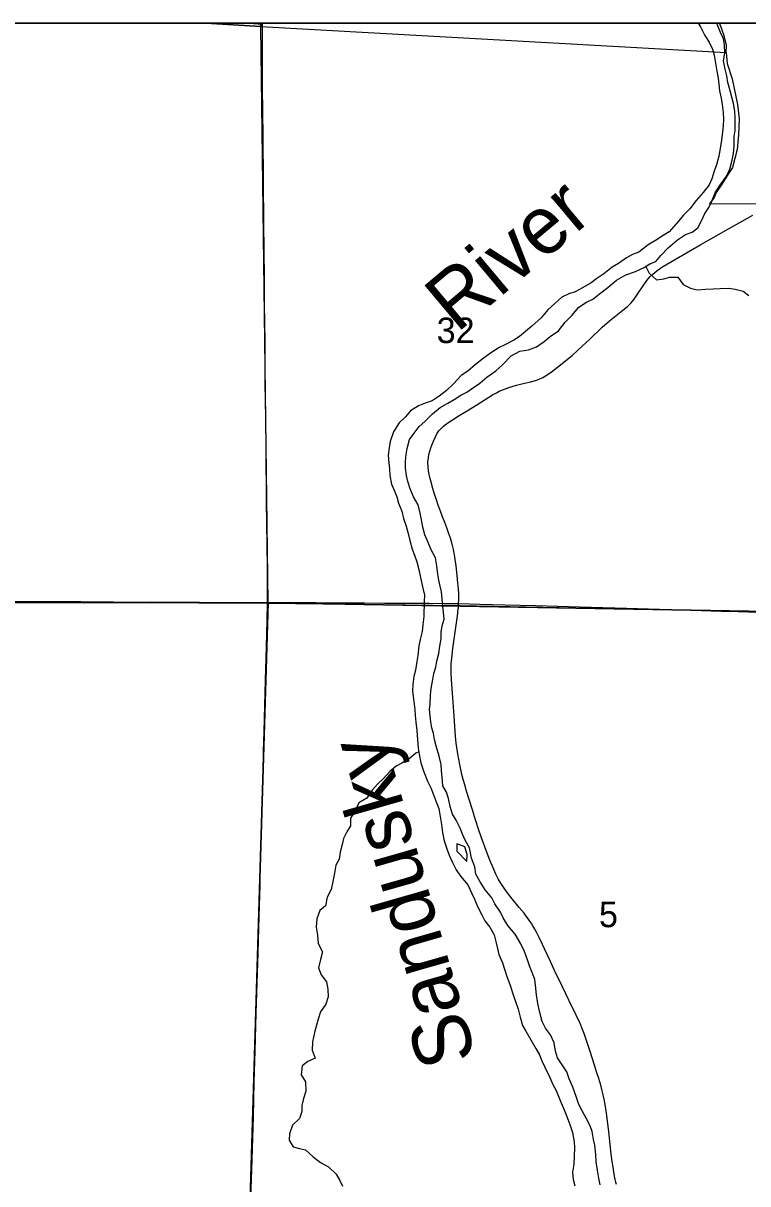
# Model space of a CAD drawing. Extents: x 0 to 34, y 0 to 22.
# Drawn here: x 5.845 to 6.439, y 19.948 to 20.9 of the extents above; entities that cross this region are included whole.
import ezdxf

# ---------------------------------------------------------------- set-up
doc = ezdxf.new("R2010")
doc.units = 0
for name, color, linetype in [('GM_X_County', 7, 'Continuous'), ('GM_X_County_Road', 7, 'Continuous'), ('GM_X_Major_River', 7, 'Continuous'), ('GM_X_Major_River_Text', 7, 'Continuous'), ('GM_X_Minor_River', 7, 'Continuous'), ('GM_X_Section', 7, 'Continuous'), ('GM_X_Section_Text', 7, 'Continuous'), ('GM_X_State_Route', 7, 'Continuous'), ('GM_X_Township', 7, 'Continuous'), ('GM_X_Township_Road', 7, 'Continuous'), ('SH_Data', 7, 'Continuous')]:
    doc.layers.add(name, color=color, linetype=linetype)

msp = doc.modelspace()

# ---------------------------------------------------------------- linework, layer by layer
at = {"layer": 'GM_X_County'}
msp.add_lwpolyline([(9.4, 14.3965), (9.4, 20.9), (2.6, 20.9), (2.6, 14.40919)], dxfattribs=at)
at = {"layer": 'GM_X_County_Road'}
for points in [[(6.0298, 20.9), (6.03049, 20.89995), (6.04131, 20.89926)], [(6.20224, 20.42411), (6.20228, 20.42703), (6.20235, 20.43197), (6.20212, 20.43659), (6.20169, 20.44092), (6.20107, 20.44709), (6.20015, 20.45511), (6.19946, 20.46033), (6.19886, 20.464), (6.19797, 20.46855), (6.19664, 20.47396), (6.1955, 20.47781), (6.19399, 20.4822), (6.19249, 20.48628), (6.19086, 20.49064), (6.18909, 20.49528), (6.18735, 20.49994), (6.18554, 20.50491), (6.184, 20.50932), (6.18255, 20.51375), (6.18106, 20.5185), (6.17965, 20.52361), (6.17866, 20.52754), (6.17791, 20.53122), (6.17725, 20.5355), (6.17708, 20.54052), (6.17741, 20.54348), (6.17782, 20.54628), (6.17856, 20.54907), (6.17938, 20.55171), (6.18028, 20.55401), (6.1816, 20.55738), (6.18324, 20.561), (6.18448, 20.56339), (6.18612, 20.56585), (6.18809, 20.56808), (6.1899, 20.56968), (6.19229, 20.57161), (6.19496, 20.5734), (6.19846, 20.57568), (6.20122, 20.57748), (6.20869, 20.58195), (6.21713, 20.58719), (6.23007, 20.59517), (6.23332, 20.59702), (6.23537, 20.59819), (6.23768, 20.59918), (6.23998, 20.60008), (6.2433, 20.60136), (6.24985, 20.60321), (6.25634, 20.60485), (6.26136, 20.60601), (6.26605, 20.60732), (6.26884, 20.60831), (6.27123, 20.60955), (6.27353, 20.61094), (6.27805, 20.61399), (6.2834, 20.61805), (6.2955, 20.62762), (6.30366, 20.63521), (6.30948, 20.64074), (6.32004, 20.65073), (6.32599, 20.65598), (6.33704, 20.66465), (6.3408, 20.66786), (6.34365, 20.67067), (6.3462, 20.67373), (6.34898, 20.67778), (6.35405, 20.68559), (6.35666, 20.68911), (6.35913, 20.69194), (6.3616, 20.69434), (6.36475, 20.69693), (6.36905, 20.70004), (6.40095, 20.71867), (6.4237, 20.73147), (6.44351, 20.74256)], [(5.50962, 20.42766), (5.53065, 20.42753), (5.55521, 20.4274), (5.59593, 20.42742), (5.60867, 20.42735), (5.62328, 20.42724), (5.66089, 20.42704), (5.71465, 20.42679), (5.75351, 20.42636), (5.78831, 20.42617), (5.85378, 20.42594), (5.87677, 20.42586), (5.88827, 20.42583), (5.89231, 20.42586), (5.90505, 20.4257), (5.91904, 20.42558), (5.93365, 20.4254), (5.9495, 20.42549), (5.9641, 20.42533), (5.98989, 20.42519), (6.00108, 20.42498), (6.014, 20.42501), (6.03412, 20.42506), (6.04558, 20.42512)], [(6.04558, 20.42512), (6.0541, 20.42507), (6.08269, 20.42492), (6.08513, 20.4249), (6.09947, 20.42482), (6.11407, 20.42476), (6.12525, 20.42467), (6.14137, 20.42456), (6.15131, 20.42448), (6.15783, 20.42445), (6.16809, 20.42445), (6.17803, 20.42442), (6.19041, 20.42427), (6.20145, 20.42413), (6.20224, 20.42411)], [(6.20224, 20.42411), (6.21934, 20.4237), (6.24046, 20.42312), (6.26527, 20.4225), (6.3013, 20.42154), (6.33982, 20.42037), (6.37616, 20.41918), (6.41779, 20.41804), (6.43145, 20.41757), (6.45723, 20.41673)]]:
    msp.add_lwpolyline(points, dxfattribs=at)
at = {"layer": 'GM_X_Major_River'}
for points in [[(6.39879, 20.9), (6.40074, 20.89691), (6.40429, 20.89006), (6.40767, 20.88453), (6.41047, 20.87863), (6.41177, 20.87388), (6.41323, 20.86571), (6.41414, 20.86058), (6.41505, 20.85488), (6.41578, 20.84975), (6.41631, 20.84462), (6.4176, 20.83854), (6.41852, 20.83322), (6.41923, 20.82677), (6.41939, 20.82145), (6.41916, 20.81576), (6.41875, 20.81101), (6.41795, 20.80419), (6.41677, 20.79717), (6.41559, 20.79091), (6.41384, 20.7839), (6.41192, 20.77879), (6.40998, 20.77253), (6.40787, 20.76761), (6.40272, 20.76119), (6.39699, 20.75458), (6.39183, 20.74778), (6.38669, 20.74268), (6.38249, 20.73777), (6.37486, 20.72908), (6.36991, 20.72589), (6.36364, 20.72194), (6.35774, 20.71818), (6.34994, 20.71215), (6.345, 20.71028), (6.33987, 20.70765), (6.3334, 20.70294), (6.32827, 20.69994), (6.32142, 20.69447), (6.31571, 20.69071), (6.31096, 20.68713), (6.30373, 20.683), (6.29784, 20.67962), (6.29253, 20.67813), (6.28702, 20.67531), (6.28111, 20.67022), (6.2754, 20.66494), (6.26986, 20.65852), (6.26224, 20.65154), (6.25748, 20.6474), (6.25215, 20.64306), (6.2474, 20.64005), (6.24056, 20.63668), (6.23505, 20.63386), (6.22725, 20.62859), (6.2223, 20.6252), (6.21621, 20.6203), (6.20993, 20.61484), (6.20422, 20.61107), (6.19812, 20.60428), (6.1924, 20.5988), (6.18631, 20.59428), (6.18042, 20.59033), (6.17472, 20.58847), (6.16941, 20.58622), (6.16275, 20.58228), (6.15874, 20.57736), (6.15341, 20.57227), (6.14882, 20.56489), (6.14612, 20.55713), (6.14513, 20.55182), (6.14434, 20.54594), (6.14487, 20.53967), (6.14541, 20.53454), (6.14594, 20.52922), (6.14722, 20.52219), (6.14927, 20.51725), (6.15151, 20.51154), (6.15299, 20.50659), (6.1556, 20.49993), (6.15708, 20.49404), (6.15913, 20.48757), (6.16079, 20.48168), (6.16208, 20.47598), (6.16412, 20.46875), (6.16617, 20.4638), (6.16784, 20.45848)], [(6.18993, 20.41716), (6.18921, 20.4221), (6.18886, 20.42779), (6.18833, 20.43368), (6.18723, 20.43843), (6.18612, 20.44338), (6.1852, 20.44813), (6.1843, 20.45515), (6.1832, 20.46162), (6.17965, 20.46809), (6.17722, 20.47418), (6.17442, 20.48046), (6.17276, 20.48673), (6.17166, 20.49282), (6.17075, 20.49833), (6.16908, 20.50517), (6.16534, 20.51165), (6.16254, 20.51812), (6.16049, 20.5242), (6.15939, 20.52915), (6.15867, 20.53522), (6.1587, 20.54092), (6.15912, 20.54642), (6.16009, 20.55135), (6.16203, 20.55855), (6.16567, 20.56385), (6.16987, 20.56933), (6.17463, 20.57347), (6.18073, 20.5797), (6.18701, 20.58498), (6.19347, 20.58855), (6.19861, 20.59137), (6.20393, 20.59494), (6.20887, 20.59757), (6.21458, 20.60133), (6.21971, 20.60491), (6.22543, 20.60981), (6.23266, 20.61508), (6.23818, 20.6198), (6.24523, 20.62735), (6.25246, 20.6311), (6.25947, 20.6322), (6.26611, 20.63463), (6.27239, 20.63896), (6.27734, 20.6431), (6.28419, 20.64781), (6.28973, 20.6548), (6.29507, 20.66027), (6.30098, 20.66726), (6.30726, 20.67121), (6.31239, 20.67384), (6.31772, 20.67798), (6.32457, 20.68326), (6.3318, 20.68929), (6.33941, 20.69361), (6.34738, 20.69641), (6.35441, 20.69959), (6.35916, 20.7026), (6.3641, 20.70466), (6.36811, 20.70957), (6.37421, 20.7158), (6.38182, 20.7224), (6.38848, 20.72673), (6.3938, 20.72878), (6.39855, 20.73217), (6.40163, 20.73861), (6.40431, 20.74391), (6.40756, 20.74882), (6.41006, 20.75412), (6.41256, 20.76094), (6.41639, 20.76699), (6.42155, 20.7738), (6.42481, 20.78023), (6.42675, 20.78762), (6.42773, 20.79331), (6.42815, 20.79938), (6.42839, 20.80716), (6.42899, 20.8119), (6.42905, 20.82253), (6.4289, 20.82785), (6.4278, 20.83412), (6.42632, 20.83925), (6.42503, 20.84457), (6.42318, 20.85142), (6.42226, 20.85674), (6.42079, 20.86244), (6.4195, 20.86928), (6.42049, 20.87535), (6.42035, 20.88256), (6.41943, 20.88731), (6.41719, 20.89245), (6.41439, 20.8993), (6.41394, 20.9)], [(6.16784, 20.45848), (6.16951, 20.45202), (6.17098, 20.44555), (6.17282, 20.43681), (6.1743, 20.43092), (6.17408, 20.42617), (6.17381, 20.41364), (6.17301, 20.407), (6.17222, 20.40131), (6.17066, 20.39468), (6.16968, 20.38937), (6.16888, 20.38159), (6.1679, 20.37666), (6.16691, 20.36964), (6.16555, 20.36434), (6.16475, 20.35789), (6.16453, 20.35238), (6.16561, 20.34383), (6.16633, 20.33738), (6.16668, 20.33244), (6.16721, 20.32693), (6.16792, 20.32009), (6.16845, 20.31268), (6.16897, 20.30566), (6.16989, 20.30072), (6.17117, 20.29349), (6.17377, 20.28608), (6.17675, 20.27846), (6.17937, 20.27294), (6.18143, 20.26819), (6.18385, 20.26153), (6.18589, 20.25601), (6.18718, 20.24955), (6.18809, 20.2429), (6.18899, 20.23644), (6.19046, 20.2296), (6.19251, 20.22294), (6.19437, 20.21799), (6.19698, 20.21228), (6.20016, 20.20581), (6.20373, 20.20066), (6.20993, 20.19341), (6.21311, 20.18656), (6.21536, 20.1818), (6.21797, 20.17533), (6.22134, 20.16905), (6.22377, 20.16391), (6.2279, 20.15895), (6.23127, 20.15247), (6.23275, 20.14715), (6.23404, 20.14144), (6.23515, 20.1365), (6.23813, 20.12946), (6.24, 20.12451), (6.24185, 20.11843), (6.24483, 20.11044), (6.24651, 20.10511), (6.24874, 20.09864), (6.25116, 20.09161), (6.25282, 20.08495), (6.25467, 20.0783), (6.25729, 20.07353), (6.26161, 20.06648), (6.26554, 20.05944), (6.26854, 20.0541), (6.27059, 20.04935), (6.27302, 20.04402), (6.27713, 20.03545), (6.27956, 20.02993), (6.28218, 20.02479), (6.28554, 20.01661), (6.2889, 20.00918), (6.29114, 20.00347), (6.29337, 19.99701), (6.2956, 19.99035), (6.29707, 19.98294), (6.29742, 19.97781), (6.297, 19.97079), (6.29677, 19.96452), (6.29559, 19.95808), (6.29631, 19.95181), (6.2976, 19.94686)], [(6.31844, 19.94769), (6.31734, 19.95301), (6.31606, 19.95966), (6.31515, 19.96631), (6.31481, 19.97239), (6.31391, 19.97999), (6.31299, 19.98474), (6.31171, 19.9912), (6.31022, 19.99596), (6.30685, 20.00224), (6.30367, 20.00815), (6.30086, 20.01348), (6.29844, 20.02071), (6.29584, 20.02775), (6.29304, 20.03441), (6.29099, 20.04011), (6.2878, 20.04507), (6.28348, 20.05174), (6.28162, 20.05706), (6.28053, 20.06391), (6.27773, 20.07057), (6.27341, 20.0761), (6.27079, 20.08162), (6.26894, 20.08884), (6.26729, 20.09626), (6.26619, 20.10329), (6.26529, 20.11126), (6.26476, 20.11601), (6.26252, 20.12172), (6.26028, 20.12724), (6.2588, 20.132), (6.25638, 20.13884), (6.25339, 20.14513), (6.24851, 20.15313), (6.24249, 20.16019), (6.23875, 20.16648), (6.23669, 20.17123), (6.232, 20.17791), (6.22957, 20.18286), (6.22412, 20.18953), (6.2198, 20.19601), (6.21643, 20.2023), (6.21552, 20.20838), (6.21291, 20.21542), (6.21126, 20.22397), (6.20751, 20.23026), (6.20546, 20.23501), (6.2036, 20.23996), (6.20023, 20.24662), (6.19723, 20.25139), (6.19538, 20.25785), (6.1939, 20.26432), (6.19223, 20.26945), (6.18923, 20.27478), (6.18871, 20.28181), (6.18817, 20.28713), (6.18782, 20.29207), (6.18616, 20.29891), (6.18413, 20.30633), (6.18246, 20.3126), (6.18173, 20.31754), (6.18025, 20.3223), (6.17933, 20.32724), (6.17879, 20.33218), (6.17845, 20.3373), (6.17886, 20.34205), (6.17909, 20.34926), (6.17969, 20.35457), (6.18106, 20.36178), (6.18204, 20.3669), (6.18359, 20.37201), (6.18438, 20.37694), (6.18593, 20.3832), (6.18692, 20.38927), (6.1879, 20.39515), (6.18794, 20.40065), (6.18873, 20.40596), (6.19028, 20.41146), (6.18993, 20.41716)], [(6.20306, 20.22636), (6.20068, 20.22726), (6.20083, 20.22118), (6.20892, 20.21259)], [(6.20892, 20.21259), (6.20914, 20.21847), (6.20729, 20.22475), (6.20306, 20.22636)]]:
    msp.add_lwpolyline(points, dxfattribs=at)
at = {"layer": 'GM_X_Minor_River'}
for points in [[(6.35569, 20.7004), (6.35854, 20.69501), (6.36457, 20.68966), (6.37045, 20.69039), (6.37538, 20.69169), (6.38201, 20.69165), (6.38652, 20.68574), (6.39237, 20.68286), (6.39804, 20.68149), (6.40486, 20.68184), (6.41112, 20.68218), (6.4168, 20.68252), (6.424, 20.68286), (6.42911, 20.68207), (6.43554, 20.68033), (6.44044, 20.67688)], [(6.16956, 20.30246), (6.16705, 20.30149), (6.16172, 20.29697), (6.15563, 20.29321), (6.15088, 20.29096), (6.14574, 20.28643), (6.1404, 20.28058), (6.13564, 20.27605), (6.13125, 20.27114), (6.12686, 20.26471), (6.12039, 20.26076), (6.1177, 20.25489), (6.1135, 20.24827), (6.11346, 20.24201), (6.11059, 20.23709), (6.1079, 20.23141), (6.10673, 20.22667), (6.10518, 20.22042), (6.10419, 20.21454), (6.10151, 20.20962), (6.10033, 20.20298), (6.09896, 20.19615), (6.0976, 20.18971), (6.09453, 20.18346), (6.09316, 20.17645), (6.0884, 20.17249), (6.08589, 20.16567), (6.08547, 20.15884), (6.08638, 20.15219), (6.08691, 20.14535), (6.09046, 20.13868), (6.08891, 20.13243), (6.08716, 20.1256), (6.0894, 20.11971), (6.09372, 20.11399), (6.09501, 20.10809), (6.09516, 20.10164), (6.09341, 20.09557), (6.08883, 20.08934), (6.08709, 20.08346), (6.08573, 20.07853), (6.08399, 20.07247), (6.08243, 20.06488), (6.08219, 20.05805), (6.08443, 20.05139), (6.07854, 20.04877), (6.07378, 20.045), (6.07298, 20.03779), (6.07654, 20.03208), (6.07687, 20.02448), (6.07494, 20.01823), (6.07358, 20.01254), (6.07355, 20.00779), (6.07181, 20.00192), (6.06609, 19.99645), (6.06339, 19.98944), (6.06317, 19.98432), (6.06655, 19.97879), (6.07184, 19.97743), (6.07676, 19.97626), (6.08297, 19.97053), (6.08901, 19.96594), (6.09542, 19.96229), (6.10182, 19.95618), (6.10482, 19.95123), (6.10688, 19.94647)]]:
    msp.add_lwpolyline(points, dxfattribs=at)
at = {"layer": 'GM_X_Section'}
for p, q in [((5.99486, 20.9), (5.53836, 20.9)), ((6.04011, 20.9), (5.99486, 20.9)), ((6.41622, 20.9), (6.04011, 20.9))]:
    msp.add_line(p, q, dxfattribs=at)
for points in [[(5.53836, 20.9), (5.50984, 20.42538), (6.04606, 20.42472), (6.03998, 20.89733), (5.99486, 20.9)], [(5.99486, 20.9), (6.03998, 20.89733), (6.04011, 20.9)], [(6.04011, 20.9), (6.03998, 20.89733), (6.42181, 20.87596), (6.42186, 20.88212), (6.42039, 20.88895), (6.4178, 20.89581), (6.41622, 20.9)]]:
    msp.add_lwpolyline(points, dxfattribs=at)
for points in [[(6.03998, 20.89733), (6.42181, 20.87596), (6.4225, 20.86695), (6.42657, 20.85442), (6.43096, 20.83335), (6.43239, 20.82159), (6.43172, 20.80852), (6.43087, 20.7964), (6.42678, 20.78165), (6.42294, 20.77543), (6.41757, 20.76732), (6.41355, 20.76129), (6.41181, 20.75713), (6.40798, 20.75186), (6.49458, 20.75234), (6.48767, 20.41701), (6.04606, 20.42472)], [(6.04606, 20.42472), (6.0309, 19.9267), (5.49542, 19.92414), (5.50984, 20.42538)], [(6.48767, 20.41701), (6.54489, 20.416), (6.53817, 19.93156), (6.32314, 19.93528), (6.3062, 19.92555), (6.0309, 19.9267), (6.04606, 20.42472)]]:
    msp.add_lwpolyline(points, close=True, dxfattribs=at)
at = {"layer": 'GM_X_State_Route'}
msp.add_lwpolyline([(6.03188, 19.93597), (6.03276, 19.96828), (6.03391, 20.00369), (6.03453, 20.03165), (6.03529, 20.05743), (6.03622, 20.08838), (6.03772, 20.13787), (6.03858, 20.16783), (6.03931, 20.19316), (6.03981, 20.2124), (6.04039, 20.2332), (6.04072, 20.24624), (6.04107, 20.26021), (6.0418, 20.28535), (6.04227, 20.30303), (6.04265, 20.31887), (6.04333, 20.34059), (6.04392, 20.36141), (6.04458, 20.38875), (6.04519, 20.41017), (6.04558, 20.42512), (6.04534, 20.45385), (6.04467, 20.50781), (6.04431, 20.55102), (6.04396, 20.57619), (6.04366, 20.60509), (6.0436, 20.61601), (6.04346, 20.63835), (6.04311, 20.67005), (6.04297, 20.69086), (6.0425, 20.73593), (6.04217, 20.77043), (6.04184, 20.8068), (6.04146, 20.84752), (6.04133, 20.86741), (6.04131, 20.89926), (6.04132, 20.9)], dxfattribs=at)
at = {"layer": 'GM_X_Township'}
msp.add_line((8.50766, 20.9), (5.53923, 20.9), dxfattribs=at)
for points in [[(5.53923, 20.9), (5.51007, 20.42558), (5.70637, 20.42622), (6.04579, 20.42451), (6.20382, 20.42268), (6.48707, 20.41674), (6.7389, 20.41449), (6.78218, 20.41492), (7.02348, 20.4144), (7.09974, 20.41612), (7.18499, 20.41333), (7.20165, 20.41351), (7.32949, 20.41334), (7.74573, 20.4181), (7.8262, 20.42148), (7.97527, 20.42654), (8.50107, 20.45272), (8.50435, 20.69913), (8.50766, 20.9)], [(5.49564, 19.92203), (5.51007, 20.42558), (5.70637, 20.42622), (6.04579, 20.42451), (6.20382, 20.42268), (6.48707, 20.41674), (6.7389, 20.41449), (6.78218, 20.41492), (7.02348, 20.4144)]]:
    msp.add_lwpolyline(points, dxfattribs=at)
at = {"layer": 'GM_X_Township_Road'}
msp.add_lwpolyline([(6.33169, 19.94777), (6.33108, 19.94988), (6.33066, 19.95196), (6.32984, 19.95621), (6.32888, 19.96202), (6.32827, 19.96663), (6.3275, 19.97279), (6.32662, 19.98051), (6.32544, 19.9913), (6.3236, 20.0064), (6.3225, 20.01347), (6.32163, 20.01775), (6.32085, 20.02134), (6.32005, 20.02474), (6.31886, 20.02926), (6.31725, 20.03464), (6.31569, 20.03936), (6.31363, 20.04555), (6.31006, 20.05681), (6.30798, 20.06333), (6.3055, 20.0707), (6.3044, 20.07363), (6.30342, 20.07625), (6.30158, 20.08055), (6.29986, 20.08422), (6.29744, 20.08925), (6.29521, 20.09371), (6.29045, 20.10349), (6.2844, 20.11609), (6.28212, 20.12086), (6.27756, 20.13072), (6.27269, 20.14114), (6.27113, 20.14453), (6.26805, 20.15085), (6.26641, 20.15424), (6.26477, 20.15731), (6.26323, 20.15979), (6.26194, 20.16187), (6.2595, 20.16549), (6.25774, 20.16786), (6.25596, 20.17025), (6.25202, 20.17507), (6.24625, 20.182), (6.2422, 20.1871), (6.23947, 20.19084), (6.23675, 20.19497), (6.23473, 20.19844), (6.23278, 20.20231), (6.23049, 20.20739), (6.22791, 20.21371), (6.22477, 20.22181), (6.22176, 20.22997), (6.21939, 20.23671), (6.21527, 20.24941), (6.21434, 20.25237), (6.21331, 20.25595), (6.21122, 20.26279), (6.20855, 20.27107), (6.20756, 20.27465), (6.20598, 20.28), (6.20492, 20.28388), (6.2042, 20.2869), (6.20296, 20.29328), (6.20265, 20.29543), (6.20243, 20.29633), (6.20181, 20.29968), (6.20128, 20.30272), (6.20035, 20.30978), (6.19978, 20.31533), (6.1986, 20.33176), (6.19748, 20.34726), (6.19638, 20.36152), (6.19605, 20.36708), (6.196, 20.3714), (6.19614, 20.37479), (6.1966, 20.37941), (6.19758, 20.38742), (6.19994, 20.4044), (6.20129, 20.41404), (6.2016, 20.41647), (6.20171, 20.41795), (6.20201, 20.42106), (6.20224, 20.42411)], dxfattribs=at)
at = {"layer": 'SH_Data'}
msp.add_line((2.6, 20.9), (9.4, 20.9), dxfattribs=at)

# ---------------------------------------------------------------- texts
at = {"layer": 'GM_X_Major_River_Text'}
for s, height, rotation, p in [('River', 0.047371, 40.01362, (6.20074, 20.64539)), ('Sandusky', 0.047375, 106.01396, (6.21705, 20.05185))]:
    msp.add_text(s, height=height, rotation=rotation, dxfattribs=at).set_placement(p)
at = {"layer": 'GM_X_Section_Text'}
for s, height, p in [('32', 0.020928, (6.18424, 20.63774)), ('5', 0.02093, (6.31737, 20.15883))]:
    msp.add_text(s, height=height, rotation=0.00001, dxfattribs=at).set_placement(p)

doc.saveas('drawing.dxf')
